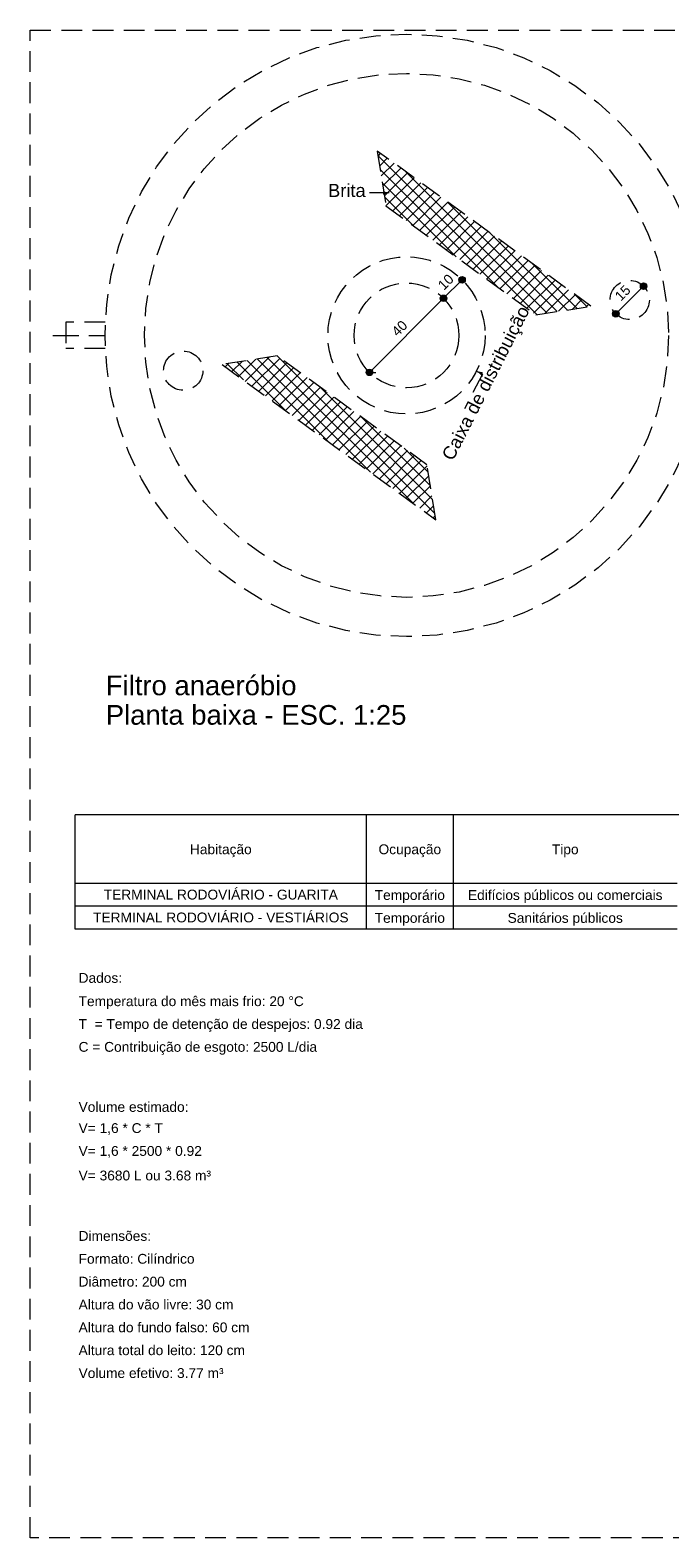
# Model space of a CAD drawing. Header units: feet. Extents: x 8 to 127, y 6 to 90.
# Tile 527 of 538: x 98 to 108, y 34 to 57. Entities that reach past the tile are written whole.
import ezdxf

# ---------------------------------------------------------------- set-up
doc = ezdxf.new("R2010")
doc.units = ezdxf.units.FT
doc.header["$MEASUREMENT"] = 0
doc.linetypes.add('HIDDEN2', pattern=[0.47625, 0.3175, -0.15875])
doc.linetypes.add('JIS_02_4.0', pattern=[0.55, 0.4, -0.15])
for name, color, linetype, lineweight in [('DI-Cortes', 8, 'JIS_02_4.0', 5), ('DI-Cotas', 8, 'Continuous', 9), ('DI-Detalhes', 8, 'HIDDEN2', 9), ('DI-Eixos', 7, 'HIDDEN2', 9), ('DI-Tabelas', 7, 'Continuous', 13), ('DI-Títulos', 7, 'Continuous', 9)]:
    doc.layers.add(name, color=color, linetype=linetype, lineweight=lineweight)
doc.styles.add('Arial', font='arial.ttf')

msp = doc.modelspace()

# ---------------------------------------------------------------- hatches: boundary and pattern name
at = {"layer": 'DI-Cotas', "linetype": 'Continuous', "lineweight": 9}
for points in [[(103.937, 54.236), (103.84, 54.262), (103.84, 54.21)], [(105.269, 51.516), (105.343, 51.449), (105.367, 51.495)]]:
    msp.add_hatch(color=8, dxfattribs=at).paths.add_polyline_path(points)
at = {"layer": 'DI-Cotas', "linetype": 'Continuous'}
for points in [[(105.098, 52.909), (105.098, 52.913), (105.098, 52.918), (105.097, 52.922), (105.095, 52.926), (105.094, 52.93), (105.092, 52.934), (105.089, 52.938), (105.087, 52.941), (105.084, 52.944), (105.081, 52.947), (105.077, 52.95), (105.073, 52.952), (105.07, 52.954), (105.066, 52.956), (105.061, 52.957), (105.057, 52.958), (105.053, 52.959), (105.048, 52.959), (105.044, 52.959), (105.04, 52.958), (105.035, 52.957), (105.031, 52.956), (105.027, 52.954), (105.023, 52.952), (105.02, 52.95), (105.016, 52.947), (105.013, 52.944), (105.01, 52.941), (105.007, 52.938), (105.005, 52.934), (105.003, 52.93), (105.001, 52.926), (105, 52.922), (104.999, 52.918), (104.999, 52.913), (104.998, 52.909), (104.999, 52.905), (104.999, 52.9), (105, 52.896), (105.001, 52.892), (105.003, 52.888), (105.005, 52.884), (105.007, 52.88), (105.01, 52.877), (105.013, 52.874), (105.016, 52.871), (105.02, 52.868), (105.023, 52.866), (105.027, 52.864), (105.031, 52.862), (105.035, 52.861), (105.04, 52.86), (105.044, 52.859), (105.048, 52.859), (105.053, 52.859), (105.057, 52.86), (105.061, 52.861), (105.066, 52.862), (105.07, 52.864), (105.073, 52.866), (105.077, 52.868), (105.081, 52.871), (105.084, 52.874), (105.087, 52.877), (105.089, 52.88), (105.092, 52.884), (105.094, 52.888), (105.095, 52.892), (105.097, 52.896), (105.098, 52.9), (105.098, 52.905)], [(107.87, 52.812), (107.869, 52.817), (107.869, 52.821), (107.868, 52.825), (107.867, 52.829), (107.865, 52.833), (107.863, 52.837), (107.861, 52.841), (107.858, 52.844), (107.855, 52.848), (107.852, 52.851), (107.848, 52.853), (107.845, 52.856), (107.841, 52.858), (107.837, 52.859), (107.832, 52.861), (107.828, 52.862), (107.824, 52.862), (107.82, 52.862), (107.815, 52.862), (107.811, 52.862), (107.807, 52.861), (107.802, 52.859), (107.798, 52.858), (107.795, 52.856), (107.791, 52.853), (107.787, 52.851), (107.784, 52.848), (107.781, 52.844), (107.779, 52.841), (107.776, 52.837), (107.774, 52.833), (107.773, 52.829), (107.771, 52.825), (107.77, 52.821), (107.77, 52.817), (107.77, 52.812), (107.77, 52.808), (107.77, 52.804), (107.771, 52.799), (107.773, 52.795), (107.774, 52.791), (107.776, 52.787), (107.779, 52.784), (107.781, 52.78), (107.784, 52.777), (107.787, 52.774), (107.791, 52.771), (107.795, 52.769), (107.798, 52.767), (107.802, 52.765), (107.807, 52.764), (107.811, 52.763), (107.815, 52.763), (107.82, 52.762), (107.824, 52.763), (107.828, 52.763), (107.832, 52.764), (107.837, 52.765), (107.841, 52.767), (107.845, 52.769), (107.848, 52.771), (107.852, 52.774), (107.855, 52.777), (107.858, 52.78), (107.861, 52.784), (107.863, 52.787), (107.865, 52.791), (107.867, 52.795), (107.868, 52.799), (107.869, 52.804), (107.869, 52.808)], [(104.816, 52.626), (104.815, 52.631), (104.815, 52.635), (104.814, 52.639), (104.813, 52.643), (104.811, 52.647), (104.809, 52.651), (104.807, 52.655), (104.804, 52.658), (104.801, 52.662), (104.798, 52.664), (104.794, 52.667), (104.791, 52.669), (104.787, 52.671), (104.783, 52.673), (104.779, 52.674), (104.774, 52.675), (104.77, 52.676), (104.766, 52.676), (104.761, 52.676), (104.757, 52.675), (104.753, 52.674), (104.748, 52.673), (104.744, 52.671), (104.741, 52.669), (104.737, 52.667), (104.733, 52.664), (104.73, 52.662), (104.727, 52.658), (104.725, 52.655), (104.722, 52.651), (104.72, 52.647), (104.719, 52.643), (104.717, 52.639), (104.716, 52.635), (104.716, 52.631), (104.716, 52.626), (104.716, 52.622), (104.716, 52.617), (104.717, 52.613), (104.719, 52.609), (104.72, 52.605), (104.722, 52.601), (104.725, 52.597), (104.727, 52.594), (104.73, 52.591), (104.733, 52.588), (104.737, 52.585), (104.741, 52.583), (104.744, 52.581), (104.748, 52.579), (104.753, 52.578), (104.757, 52.577), (104.761, 52.576), (104.766, 52.576), (104.77, 52.576), (104.774, 52.577), (104.779, 52.578), (104.783, 52.579), (104.787, 52.581), (104.791, 52.583), (104.794, 52.585), (104.798, 52.588), (104.801, 52.591), (104.804, 52.594), (104.807, 52.597), (104.809, 52.601), (104.811, 52.605), (104.813, 52.609), (104.814, 52.613), (104.815, 52.617), (104.815, 52.622)], [(104.816, 52.626), (104.815, 52.631), (104.815, 52.635), (104.814, 52.639), (104.813, 52.643), (104.811, 52.647), (104.809, 52.651), (104.807, 52.655), (104.804, 52.658), (104.801, 52.662), (104.798, 52.664), (104.794, 52.667), (104.791, 52.669), (104.787, 52.671), (104.783, 52.673), (104.779, 52.674), (104.774, 52.675), (104.77, 52.676), (104.766, 52.676), (104.761, 52.676), (104.757, 52.675), (104.753, 52.674), (104.748, 52.673), (104.744, 52.671), (104.741, 52.669), (104.737, 52.667), (104.733, 52.664), (104.73, 52.662), (104.727, 52.658), (104.725, 52.655), (104.722, 52.651), (104.72, 52.647), (104.719, 52.643), (104.717, 52.639), (104.716, 52.635), (104.716, 52.631), (104.716, 52.626), (104.716, 52.622), (104.716, 52.617), (104.717, 52.613), (104.719, 52.609), (104.72, 52.605), (104.722, 52.601), (104.725, 52.597), (104.727, 52.594), (104.73, 52.591), (104.733, 52.588), (104.737, 52.585), (104.741, 52.583), (104.744, 52.581), (104.748, 52.579), (104.753, 52.578), (104.757, 52.577), (104.761, 52.576), (104.766, 52.576), (104.77, 52.576), (104.774, 52.577), (104.779, 52.578), (104.783, 52.579), (104.787, 52.581), (104.791, 52.583), (104.794, 52.585), (104.798, 52.588), (104.801, 52.591), (104.804, 52.594), (104.807, 52.597), (104.809, 52.601), (104.811, 52.605), (104.813, 52.609), (104.814, 52.613), (104.815, 52.617), (104.815, 52.622)], [(107.445, 52.388), (107.445, 52.392), (107.445, 52.397), (107.444, 52.401), (107.442, 52.405), (107.441, 52.409), (107.439, 52.413), (107.436, 52.417), (107.434, 52.42), (107.431, 52.423), (107.427, 52.426), (107.424, 52.429), (107.42, 52.431), (107.416, 52.433), (107.412, 52.435), (107.408, 52.436), (107.404, 52.437), (107.4, 52.438), (107.395, 52.438), (107.391, 52.438), (107.387, 52.437), (107.382, 52.436), (107.378, 52.435), (107.374, 52.433), (107.37, 52.431), (107.367, 52.429), (107.363, 52.426), (107.36, 52.423), (107.357, 52.42), (107.354, 52.417), (107.352, 52.413), (107.35, 52.409), (107.348, 52.405), (107.347, 52.401), (107.346, 52.397), (107.345, 52.392), (107.345, 52.388), (107.345, 52.384), (107.346, 52.379), (107.347, 52.375), (107.348, 52.371), (107.35, 52.367), (107.352, 52.363), (107.354, 52.359), (107.357, 52.356), (107.36, 52.353), (107.363, 52.35), (107.367, 52.347), (107.37, 52.345), (107.374, 52.343), (107.378, 52.341), (107.382, 52.34), (107.387, 52.339), (107.391, 52.338), (107.395, 52.338), (107.4, 52.338), (107.404, 52.339), (107.408, 52.34), (107.412, 52.341), (107.416, 52.343), (107.42, 52.345), (107.424, 52.347), (107.427, 52.35), (107.431, 52.353), (107.434, 52.356), (107.436, 52.359), (107.439, 52.363), (107.441, 52.367), (107.442, 52.371), (107.444, 52.375), (107.445, 52.379), (107.445, 52.384)], [(103.684, 51.495), (103.684, 51.499), (103.683, 51.503), (103.682, 51.508), (103.681, 51.512), (103.68, 51.516), (103.678, 51.52), (103.675, 51.523), (103.673, 51.527), (103.67, 51.53), (103.666, 51.533), (103.663, 51.536), (103.659, 51.538), (103.655, 51.54), (103.651, 51.542), (103.647, 51.543), (103.643, 51.544), (103.639, 51.545), (103.634, 51.545), (103.63, 51.545), (103.626, 51.544), (103.621, 51.543), (103.617, 51.542), (103.613, 51.54), (103.609, 51.538), (103.606, 51.536), (103.602, 51.533), (103.599, 51.53), (103.596, 51.527), (103.593, 51.523), (103.591, 51.52), (103.589, 51.516), (103.587, 51.512), (103.586, 51.508), (103.585, 51.503), (103.584, 51.499), (103.584, 51.495), (103.584, 51.49), (103.585, 51.486), (103.586, 51.482), (103.587, 51.478), (103.589, 51.474), (103.591, 51.47), (103.593, 51.466), (103.596, 51.463), (103.599, 51.459), (103.602, 51.456), (103.606, 51.454), (103.609, 51.451), (103.613, 51.449), (103.617, 51.448), (103.621, 51.447), (103.626, 51.446), (103.63, 51.445), (103.634, 51.445), (103.639, 51.445), (103.643, 51.446), (103.647, 51.447), (103.651, 51.448), (103.655, 51.449), (103.659, 51.451), (103.663, 51.454), (103.666, 51.456), (103.67, 51.459), (103.673, 51.463), (103.675, 51.466), (103.678, 51.47), (103.68, 51.474), (103.681, 51.478), (103.682, 51.482), (103.683, 51.486), (103.684, 51.49)]]:
    msp.add_hatch(color=8, dxfattribs=at).paths.add_polyline_path(points)
at = {"layer": 'DI-Eixos', "linetype": 'Continuous', "lineweight": 9}
h = msp.add_hatch(dxfattribs=at)
h.set_pattern_fill('ANSI37', style=0)
h.paths.add_polyline_path([(107.015, 52.506), (103.754, 54.875), (103.887, 54.036), (106.175, 52.373)])
h = msp.add_hatch(dxfattribs=at)
h.set_pattern_fill('ANSI37', style=0)
h.paths.add_polyline_path([(101.385, 51.615), (104.646, 49.246), (104.513, 50.085), (102.225, 51.748)])

# ---------------------------------------------------------------- linework, layer by layer
at = {"layer": 'DI-Cortes', "color": 8, "linetype": 'JIS_02_4.0', "lineweight": 5}
msp.add_line((98.8, 52.06), (99.6, 52.06), dxfattribs=at)
at = {"layer": 'DI-Cotas', "color": 8, "linetype": 'Continuous', "lineweight": 9}
for p, q in [((105.048, 52.909), (104.766, 52.626)), ((107.82, 52.812), (107.395, 52.388)), ((104.766, 52.626), (103.634, 51.495)), ((103.634, 51.495), (103.734, 51.495))]:
    msp.add_line(p, q, dxfattribs=at)
for points in [[(103.937, 54.236), (103.637, 54.236)], [(105.269, 51.516), (105.358, 51.47)]]:
    msp.add_lwpolyline(points, dxfattribs=at)
for centre in [(105.048, 52.909), (107.82, 52.812), (104.766, 52.626), (104.766, 52.626), (107.395, 52.388), (103.634, 51.495)]:
    msp.add_circle(centre, 0.05, dxfattribs=at)
at = {"layer": 'DI-Detalhes'}
for p, q in [((98.456, 56.721), (125.257, 56.721)), ((98.456, 33.699), (98.456, 56.721)), ((125.257, 33.699), (98.456, 33.699))]:
    msp.add_line(p, q, dxfattribs=at)
at = {"layer": 'DI-Detalhes', "color": 8, "linetype": 'HIDDEN2', "lineweight": 9}
for p, q in [((99, 52.26), (99, 51.86)), ((99.6, 52.26), (99, 52.26)), ((99.6, 51.86), (99, 51.86)), ((105.358, 51.47), (105.086, 50.936))]:
    msp.add_line(p, q, dxfattribs=at)
at = {"layer": 'DI-Eixos', "color": 7, "linetype": 'HIDDEN2', "lineweight": 9}
for points in [[(107.015, 52.506), (103.754, 54.875), (103.887, 54.036), (106.175, 52.373), (107.015, 52.506)], [(101.385, 51.615), (104.646, 49.246), (104.513, 50.085), (102.225, 51.748), (101.385, 51.615)]]:
    msp.add_lwpolyline(points, dxfattribs=at)
for centre, radius in [((104.2, 52.06), 4.6), ((104.2, 52.06), 4), ((104.2, 52.06), 1.2), ((104.2, 52.06), 0.8), ((107.607, 52.6), 0.3), ((100.792, 51.521), 0.3)]:
    msp.add_circle(centre, radius, dxfattribs=at)
at = {"layer": 'DI-Tabelas'}
for p, q in [((113.394, 44.74), (99.145, 44.74)), ((99.145, 44.391), (99.145, 44.74)), ((103.587, 44.74), (103.587, 44.391)), ((104.915, 44.74), (104.915, 44.391)), ((99.145, 44.042), (99.145, 44.391)), ((103.587, 44.391), (103.587, 44.042)), ((104.915, 44.391), (104.915, 44.042)), ((99.145, 43.693), (99.145, 44.042)), ((103.587, 44.042), (103.587, 43.693)), ((104.915, 44.042), (104.915, 43.693)), ((103.587, 43.693), (99.145, 43.693)), ((99.145, 43.344), (99.145, 43.693)), ((104.915, 43.693), (103.587, 43.693)), ((103.587, 43.693), (103.587, 43.344)), ((108.332, 43.693), (104.915, 43.693)), ((104.915, 43.693), (104.915, 43.344)), ((103.587, 43.344), (99.145, 43.344)), ((99.145, 42.995), (99.145, 43.344)), ((104.915, 43.344), (103.587, 43.344)), ((103.587, 43.344), (103.587, 42.995)), ((108.332, 43.344), (104.915, 43.344)), ((104.915, 43.344), (104.915, 42.995)), ((103.587, 42.995), (99.145, 42.995)), ((104.915, 42.995), (103.587, 42.995)), ((108.332, 42.995), (104.915, 42.995))]:
    msp.add_line(p, q, dxfattribs=at)

# ---------------------------------------------------------------- texts
at = {"layer": 'DI-Cotas', "color": 8, "char_height": 0.15, "width": 0.46601, "attachment_point": 8, "rotation": 45.0001, "line_spacing_factor": 0.6, "style": 'Arial'}
for s, insert in [('10', (104.854, 52.821)), ('15', (107.554, 52.653)), ('40', (104.147, 52.114))]:
    msp.add_mtext(s, dxfattribs=dict(at, insert=insert))
at = {"layer": 'DI-Detalhes', "color": 8, "insert": (105.551, 51.259), "char_height": 0.2, "width": 5.18628, "attachment_point": 8, "rotation": 63.0024, "line_spacing_factor": 0.6, "style": 'Arial'}
msp.add_mtext('Caixa de distribuição', dxfattribs=at)
at = {"layer": 'DI-Eixos', "color": 7, "insert": (103.577, 54.17), "char_height": 0.2, "width": 1.14878, "attachment_point": 9, "line_spacing_factor": 0.6, "style": 'Arial'}
msp.add_mtext('Brita', dxfattribs=at)
at = {"layer": 'DI-Tabelas', "char_height": 0.15, "line_spacing_factor": 0.6, "style": 'Arial'}
for s, insert, width, attachment_point in [('Habitação', (101.366, 44.092), 1.88689, 8), ('Ocupação', (104.251, 44.092), 1.91044, 8), ('Tipo', (106.623, 44.092), 0.81517, 8), ('TERMINAL RODOVIÁRIO - GUARITA', (101.366, 43.444), 7.14992, 8), ('Temporário', (104.251, 43.394), 2.1423, 8), ('Edifícios públicos ou comerciais', (106.623, 43.394), 5.93941, 8), ('TERMINAL RODOVIÁRIO - VESTIÁRIOS', (101.366, 43.095), 7.80252, 8), ('Temporário', (104.251, 43.045), 2.1423, 8), ('Sanitários públicos', (106.623, 43.045), 3.51723, 8), ('Dados:', (99.195, 42.172), 1.32782, 7), ('Temperatura do mês mais frio: 20 %%dC', (99.195, 41.773), 6.85976, 7), ('T  = Tempo de detenção de despejos: 0.92 dia', (99.195, 41.424), 8.67691, 7), ('C = Contribuição de esgoto: 2500 L/dia', (99.195, 41.075), 7.27912, 7), ('Volume estimado:', (99.195, 40.202), 3.35396, 7), ('V= 1,6 * C * T', (99.195, 39.853), 2.57355, 7), ('V= 1,6 * 2500 * 0.92', (99.195, 39.504), 3.76212, 7), ('V= 3680 L ou 3.68 m³', (99.195, 39.155), 4.04131, 7), ('Dimensões:', (99.195, 38.232), 2.21273, 7), ('Formato: Cilíndrico', (99.195, 37.883), 3.53941, 7), ('Diâmetro: 200 cm', (99.195, 37.534), 3.30686, 7), ('Altura do vão livre: 30 cm', (99.195, 37.185), 4.72774, 7), ('Altura do fundo falso: 60 cm', (99.195, 36.836), 5.2173, 7), ('Altura total do leito: 120 cm', (99.195, 36.487), 5.07713, 7), ('Volume efetivo: 3.77 m³', (99.195, 36.138), 4.425, 7)]:
    msp.add_mtext(s, dxfattribs=dict(at, insert=insert, width=width, attachment_point=attachment_point))
at = {"layer": 'DI-Títulos', "color": 7, "char_height": 0.3, "attachment_point": 7, "line_spacing_factor": 0.6, "style": 'Arial'}
for s, insert, width in [('Filtro anaeróbio', (99.61, 46.561), 5.8221), ('Planta baixa - ESC. 1:25', (99.61, 46.111), 9.17744)]:
    msp.add_mtext(s, dxfattribs=dict(at, insert=insert, width=width))

doc.saveas('drawing.dxf')
